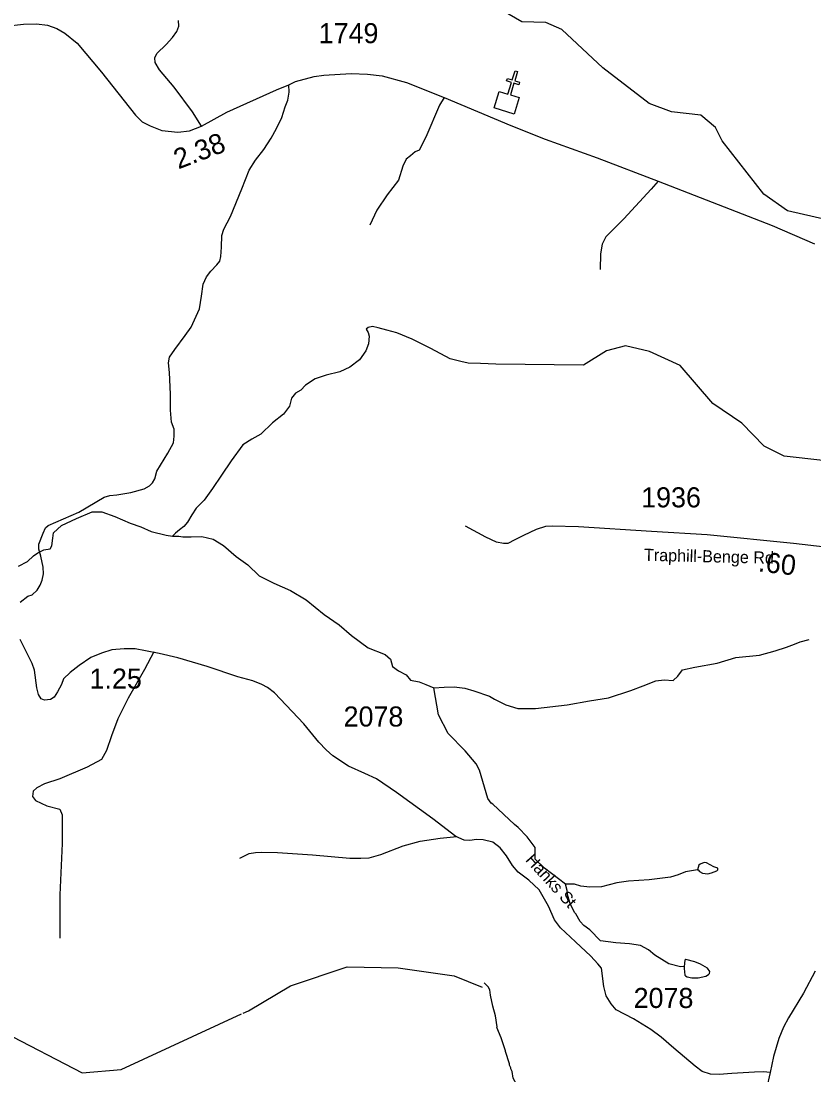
# Model space of a CAD drawing. Extents: x 1248224 to 1454986, y 825081 to 985870.
# Drawn here: x 1407965 to 1412897, y 940427 to 946985 of the extents above; entities that cross this region are included whole.
import ezdxf

# ---------------------------------------------------------------- set-up
doc = ezdxf.new("R2010")
doc.units = 0
for name, color, linetype in [('Exist Cultural Church CELL', 7, 'Continuous'), ('Exist Hydrographic Creek Single Shore', 7, 'Continuous'), ('Exist Hydrographic Misc Water Feature', 7, 'Continuous'), ('Exist Road Non-System Type 51', 7, 'Continuous'), ('Exist Road Secondary Mileage Hundredths English Label', 7, 'Continuous'), ('Exist Road Secondary Type 51 Attributed', 7, 'Continuous'), ('Exist Road Secondary Type 51 Label', 7, 'Continuous'), ('Exist Road Secondary Type 51 Number Label', 7, 'Continuous')]:
    doc.layers.add(name, color=color, linetype=linetype)

msp = doc.modelspace()

# ---------------------------------------------------------------- linework, layer by layer
at = {"layer": 'Exist Cultural Church CELL'}
msp.add_lwpolyline([(1410938.7, 946547.2), (1410993.1, 946530.5), (1411015.6, 946603.2), (1410985, 946612.7), (1410989.7, 946627.9), (1411020.3, 946618.5), (1411038.1, 946675.9), (1411053.4, 946671.2), (1411035.6, 946613.7), (1411066.2, 946604.3), (1411061.5, 946589), (1411030.9, 946598.5), (1411008.4, 946525.7), (1411063.5, 946508.6), (1411032.1, 946406.9), (1410907.3, 946445.5)], close=True, dxfattribs=at)
at = {"layer": 'Exist Hydrographic Creek Single Shore'}
msp.add_lwpolyline([(1407375.9, 940751.1), (1407600.9, 940763), (1407859, 940692.2), (1408345, 940439.4), (1408586.9, 940460.8), (1409337, 940806.3)], dxfattribs=at)
at = {"layer": 'Exist Hydrographic Misc Water Feature'}
for points in [[(1413712, 945528.4), (1413530, 945581.3), (1413357.1, 945725.9), (1413250, 945770.7), (1413049.1, 945732.2), (1412733, 945804.2), (1412585, 945909), (1412325, 946239.2), (1412285, 946322.1), (1412194, 946399.4), (1412011, 946419.5), (1411871, 946471.6), (1411583.1, 946694.1), (1411329, 946932.3), (1411230, 946977), (1411080, 946979.9), (1410961.8, 947048)], [(1410917.6, 944849.2), (1410822.6, 944854.2), (1410746.9, 944857.3), (1410701.1, 944866), (1410633.5, 944883.1), (1410514.7, 944946.8), (1410397.9, 945004.7), (1410302.7, 945044.1), (1410241.1, 945061.1), (1410185.5, 945076), (1410151.8, 945084.4), (1410123.7, 945078.9), (1410111.5, 945067.1), (1410123.3, 945046.9), (1410130.9, 945024.9), (1410126.2, 944976.9), (1410109.4, 944933.2), (1410070.7, 944877.7), (1410010.1, 944830.7), (1409947.9, 944801.6), (1409863.7, 944781), (1409793.5, 944758), (1409735.1, 944718.9), (1409704.8, 944689.3), (1409672.5, 944669.8), (1409648, 944638.2), (1409635.3, 944588.4), (1409596.6, 944539), (1409530, 944484), (1409457.1, 944415.1), (1409400.7, 944384), (1409344.4, 944348.9), (1409271, 944248), (1409211.7, 944158.9), (1409156.6, 944075.8), (1409103.6, 944004.5), (1409054.9, 943953.4), (1409028.3, 943911.7), (1408999.7, 943866.1), (1408977.4, 943840.5), (1408951.1, 943818.9), (1408926.8, 943799.3), (1408906.6, 943779.6)], [(1415228.1, 944155), (1415101.1, 944059.2), (1415032.1, 943952.2), (1414634.1, 943648.4), (1414441.1, 943570.1), (1414282.1, 943573.3), (1414084.1, 943652.9), (1413699.1, 944034.9), (1413625.1, 944069.2), (1413209, 944103.8), (1412953, 944250.1), (1412712.1, 944278), (1412588, 944339.6), (1412449.1, 944483.5), (1412268, 944605.3), (1412064, 944842.6), (1411874, 944928.5), (1411725.1, 944964.3), (1411607, 944933.8), (1411464, 944844.8), (1410917.6, 944849.2)], [(1407949.9, 943592.4), (1408006.2, 943621.5), (1408042.7, 943657), (1408069, 943676.5), (1408107.1, 943694), (1408147.1, 943701.3), (1408157.4, 943719.2), (1408162.1, 943767.1), (1408166.6, 943801), (1408217.2, 943846.2), (1408309.6, 943888.8), (1408408, 943931.3), (1408467.9, 943930.4), (1408547.4, 943903.1), (1408644.5, 943861.6), (1408710, 943838.6), (1408775.4, 943809.6), (1408868.7, 943786.1), (1408906.6, 943779.6)], [(1408906.6, 943779.6), (1408946.5, 943779), (1408972.3, 943774.6), (1409022.3, 943775.8), (1409090.1, 943776.7), (1409159.7, 943761.6), (1409225, 943722.7), (1409303.7, 943653.5), (1409376.7, 943602.2), (1409445.6, 943533.2), (1409536.6, 943487.8), (1409641.7, 943442.2), (1409738.6, 943382.6), (1409851, 943292.9), (1409943.8, 943227.5), (1410020.5, 943162.3), (1410123.1, 943084.7), (1410230.2, 943043), (1410263.7, 943014.4), (1410275, 942968.3), (1410312.6, 942941.7), (1410360, 942916.9), (1410387.4, 942884.5), (1410441.1, 942873.7), (1410482.7, 942857.1), (1410532.4, 942836.3), (1410596.2, 942839.3), (1410658.2, 942842.3), (1410725.9, 942833.4), (1410781.5, 942816.5), (1410878.2, 942784.8)], [(1410878.2, 942784.8), (1410909.8, 942765.8), (1410980.6, 942729.6), (1411055.9, 942707.2), (1411163.9, 942707.8), (1411362.6, 942729.6), (1411501.5, 942755.4), (1411618, 942773.8), (1411757.6, 942819.6), (1411834.4, 942849.3), (1411913.4, 942878.8), (1411965.6, 942885.3), (1412021.5, 942881.5), (1412050.3, 942908.6), (1412079.6, 942947.9), (1412156.1, 942963.5), (1412294.8, 942989.2), (1412410, 943025.7), (1412558.4, 943039.1), (1412655.3, 943066.2), (1412726, 943088), (1412776.7, 943108.5), (1412811, 943121.5), (1412867.6, 943135.7)], [(1410869.3, 942146.4), (1410816.5, 942324.1), (1410795.6, 942363), (1410726.9, 942443.7), (1410622.4, 942551.3), (1410562.6, 942667.9), (1410532.4, 942836.3)], [(1411352.4, 941613.8), (1411221, 941713), (1411162, 941770), (1411163.2, 941842.1), (1411112.4, 941909.1), (1411057.3, 941966.1), (1411033.6, 941984.5), (1410899.8, 942111), (1410890, 942117.2), (1410869.3, 942146.4)], [(1412172.8, 941703.7), (1412176.8, 941703.6), (1412184.6, 941693.5), (1412204.4, 941683.1), (1412236.4, 941678.6), (1412260.5, 941684.1), (1412292.7, 941697.6), (1412298.8, 941703.4), (1412298.9, 941713.5), (1412275.1, 941721.9), (1412229.5, 941746.7), (1412213.6, 941749), (1412189.4, 941739.4), (1412181.3, 941731.6), (1412172.8, 941703.7)], [(1412172.8, 941703.7), (1412098.6, 941691.1), (1412052.2, 941671.9), (1412003.9, 941656.8), (1411871.7, 941641.2), (1411744.2, 941632.6), (1411671.4, 941622.8), (1411575, 941598.5), (1411502.9, 941595.9), (1411447, 941600.9), (1411407.2, 941613.6), (1411352.4, 941613.8)], [(1412089.1, 941102.4), (1412066.4, 941099.3), (1411994.7, 941118.6), (1411907.6, 941172.2), (1411868.2, 941205), (1411818.7, 941231.9), (1411748.9, 941243.2), (1411664.9, 941248.7), (1411569.1, 941262.4), (1411502.3, 941329.7), (1411464.8, 941356.4), (1411443.2, 941380.8), (1411416.1, 941429.3), (1411408.2, 941437.5), (1411381.2, 941493.9), (1411366, 941542.2), (1411362.5, 941574.3), (1411352.4, 941613.8)], [(1409347.2, 940811), (1409379.1, 940825.7), (1409641, 940981.2), (1409993, 941098.9), (1410310, 941092.6), (1410659, 941042.9), (1410833.1, 940973.8)], [(1412089.1, 941102.4), (1412090.2, 941088.9), (1412093.5, 941048.8), (1412097.3, 941042.7), (1412109.2, 941036.5), (1412137.1, 941032), (1412177.1, 941031.2), (1412225.3, 941042.4), (1412241.5, 941052.2), (1412247.7, 941058), (1412249.8, 941070), (1412234.2, 941092.2), (1412190.6, 941117.1), (1412154.9, 941131.7), (1412099.1, 941144.7), (1412093, 941140.8), (1412089.1, 941102.4)], [(1411064.2, 940349), (1411057.5, 940359.2), (1411037.9, 940383.6), (1411026.4, 940407.8), (1411019.1, 940448), (1411011.4, 940464.1), (1411011.5, 940472.1), (1411003.8, 940488.3), (1411003.9, 940496.3), (1410977.3, 940572.7), (1410978.1, 940577.9), (1410950.8, 940658.5), (1410924, 940722.4), (1410925.8, 940726.2), (1410915.5, 940795.1), (1410898.8, 940855.7), (1410884.2, 940923.4), (1410880.8, 940956.3), (1410871.1, 940974.9), (1410846.1, 940999.9)]]:
    msp.add_lwpolyline(points, dxfattribs=at)
at = {"layer": 'Exist Road Non-System Type 51'}
for points in [[(1409086.9, 946330.3), (1409032, 946421.4), (1408918.5, 946574.1), (1408825.3, 946682.6), (1408800, 946726.8), (1408797.5, 946757), (1408810.1, 946783.5), (1408868.1, 946839), (1408907.1, 946882.4), (1408934.8, 946920.2), (1408947.4, 946953), (1408944.9, 946988.3)], [(1408560.6, 944037.9), (1408648.7, 944051.3), (1408731.9, 944075.3), (1408763.5, 944093), (1408782.4, 944111.9), (1408796.2, 944137.1), (1408810.1, 944183.8), (1408878.2, 944296.1), (1408913.2, 944359.8), (1408918.3, 944401.5), (1408917, 944445.6), (1408901.9, 944488.5), (1408895.6, 944563), (1408894.3, 944662.6), (1408889.3, 944798.4), (1408883, 944858.9), (1408889.3, 944893), (1408922.1, 944942.2), (1408986.4, 945028), (1409022.9, 945081), (1409054.2, 945149.4), (1409075.6, 945193.6), (1409088.2, 945274.3), (1409097, 945347.5), (1409118.5, 945394.2), (1409144.9, 945429.5), (1409182.8, 945467.3), (1409201.7, 945491.3), (1409208, 945519.1), (1409211.8, 945578.4), (1409213, 945650.3), (1409225.5, 945691.2), (1409267.1, 945768.2), (1409337.7, 945941), (1409383.1, 946057.1), (1409423.2, 946119.4), (1409474.9, 946185.1), (1409520.3, 946257), (1409554.3, 946317.5), (1409587.1, 946385.7), (1409608.5, 946452.5), (1409623.5, 946493.6), (1409632.4, 946542.8), (1409630.6, 946589.1)], [(1410597.2, 946510.6), (1410568.1, 946461.2), (1410482.2, 946262.6), (1410440.7, 946182.5), (1410417, 946170.7), (1410387.4, 946147), (1410360.7, 946126.2), (1410340, 946081.7), (1410313.3, 945995.8), (1410242.2, 945903.8), (1410177, 945809), (1410135.5, 945714.1)], [(1411928.3, 945988.3), (1411883.6, 945938.5), (1411715.1, 945754.4), (1411601.7, 945642.5), (1411579.3, 945597.8), (1411569, 945537.6), (1411567.3, 945438.5)], [(1408097.1, 943506.7), (1408104.3, 943545.9), (1408103, 943587.5), (1408089.1, 943654.4), (1408075.3, 943698.5), (1408076.5, 943730.1), (1408101.7, 943798.2), (1408118.1, 943832.3), (1408134.5, 943846.1), (1408323.6, 943929.4), (1408481.2, 944022.8), (1408517.8, 944032.9), (1408560.6, 944037.9)], [(1411268, 943842.1), (1411227.7, 943839.7), (1411169.3, 943820.8), (1411090.2, 943783), (1411036.9, 943757.2), (1410992.2, 943734.8), (1410966.4, 943734.8), (1410921.7, 943741.7), (1410856.4, 943774.4), (1410729.2, 943841.5)], [(1408792, 943059), (1408732.8, 942949.3), (1408632, 942771.4), (1408566.9, 942643.9), (1408528.4, 942537.2), (1408495.8, 942445.3), (1408466.1, 942389), (1408377.3, 942341.5), (1408205.4, 942270.4), (1408110.6, 942237.8), (1408063.2, 942214.1), (1408039.5, 942193.3), (1408036.6, 942160.7), (1408054.4, 942134), (1408125.5, 942101.4), (1408205.4, 942080.6), (1408220.3, 942045.1), (1408220.3, 941867.2), (1408205.4, 941547), (1408205.4, 941277.2)], [(1409325.3, 941775.3), (1409384.5, 941804.9), (1409423, 941810.9), (1409458.6, 941813.8), (1409559.3, 941810.9), (1409778.5, 941796), (1410009.6, 941775.3), (1410077.7, 941775.3), (1410131.1, 941778.2), (1410202.2, 941799), (1410341.4, 941852.4), (1410448.1, 941882), (1410572.5, 941899.8), (1410676.2, 941911.7)]]:
    msp.add_lwpolyline(points, dxfattribs=at)
at = {"layer": 'Exist Road Secondary Type 51 Attributed'}
for points in [[(1407869.7, 946953.4), (1407979.5, 946966.6), (1408062, 946968.8), (1408130.1, 946960), (1408187.2, 946938.1), (1408237.7, 946909.5), (1408314.5, 946848), (1408466, 946667.8), (1408676.3, 946400.6), (1408718, 946358.8), (1408768.5, 946332.5), (1408841, 946303.9), (1408939.8, 946292.9), (1409012.2, 946301.7), (1409086.9, 946330.3), (1409245, 946418.2), (1409553.7, 946558.3), (1409630.6, 946589.1), (1409672.3, 946608.9), (1409788.6, 946639.6), (1409847.9, 946648.4), (1410019.2, 946659.4), (1410119.4, 946655), (1410211.7, 946644), (1410363.2, 946602.3), (1410597.2, 946510.6), (1411011.6, 946336.3), (1411224.2, 946250.8), (1411549.2, 946134.8), (1411928.3, 945988.3), (1412636.8, 945713.6), (1412900.6, 945599.2)], [(1414165.4, 942995.2), (1414137.9, 943046.9), (1414101, 943102.9), (1414058.7, 943143.9), (1413886.6, 943271), (1413755.5, 943381.7), (1413690.5, 943441.6), (1413562.1, 943583.7), (1413475.1, 943639.2), (1413405.4, 943662.4), (1413323.5, 943680.2), (1413110.5, 943695.2), (1412770.5, 943734.9), (1412233.6, 943787.9), (1411885.4, 943809.8), (1411431.4, 943837.1), (1411268, 943842.1)], [(1407960, 943369.6), (1408006.7, 943405.5), (1408034.8, 943414.8), (1408065.9, 943444.4), (1408084.6, 943474.1), (1408097.1, 943506.7)], [(1412624.7, 940442.7), (1412582.3, 940446.2), (1412526.2, 940444.6), (1412386, 940436.8), (1412308.1, 940429), (1412253.6, 940432.2), (1412202.2, 940447.7), (1412158.6, 940480.5), (1412026.2, 940592.7), (1411946.7, 940661.4), (1411882.8, 940709.7), (1411773.8, 940776.7), (1411666.3, 940832.9), (1411635.1, 940868.7), (1411604, 940920.2), (1411589.9, 940976.3), (1411575.1, 941090.6), (1411551.7, 941118.6), (1411508.1, 941167), (1411414.6, 941254.3), (1411321.1, 941343.1), (1411282.2, 941391.5), (1411244.8, 941477.2), (1411188.7, 941578.6), (1411123.6, 941638.2), (1411058.1, 941688.1), (1411022.3, 941730.2), (1410984.9, 941791), (1410944.4, 941840.9), (1410899.2, 941875.2), (1410840, 941890.8), (1410798, 941892.3), (1410755.9, 941886.1), (1410721.6, 941887.6), (1410670.2, 941911), (1410526.9, 942021.7), (1410300.3, 942185.1), (1410175.6, 942269.3), (1410104, 942302), (1410002.7, 942348.8), (1409903.7, 942412), (1409863.2, 942451), (1409816.5, 942497.8), (1409723, 942611.6), (1409542.5, 942805.6), (1409498.9, 942838.3), (1409463.1, 942857.1), (1409407, 942878.9), (1409313.5, 942903.8), (1409121.9, 942967.7), (1408940.5, 943021.8), (1408825.2, 943049.9), (1408739.5, 943067.1), (1408675.6, 943079.5), (1408607.1, 943079.5), (1408529.2, 943071.7), (1408465.3, 943051.5), (1408399.9, 943025), (1408326.6, 942975.1), (1408270.6, 942931.4), (1408230, 942892.4), (1408216, 942856.6), (1408192.7, 942811.4), (1408170.8, 942778.6), (1408149, 942763), (1408110.1, 942758.3), (1408089.8, 942767.7), (1408072.7, 942794.2), (1408063.3, 942836.3), (1408048.6, 942945.6), (1408034.5, 942987.7), (1407959.8, 943135.8)], [(1412904.9, 941072.9), (1412831.3, 940935.9), (1412739.3, 940782.5), (1412708.4, 940724.1), (1412678.3, 940653), (1412645.6, 940540.9), (1412624.7, 940442.7)], [(1412624.7, 940442.7), (1412602.6, 940342.7), (1412592.7, 940243.1), (1412602.5, 940142.5), (1412622.1, 940048.1), (1412646.6, 939969.7), (1412698, 939843.1)]]:
    msp.add_lwpolyline(points, dxfattribs=at)

# ---------------------------------------------------------------- texts
at = {"layer": 'Exist Road Secondary Mileage Hundredths English Label'}
for s, rotation, p in [('2.38', 20.94085, (1408943.9, 946061.8)), ('.60', 353.35183, (1412546.3, 943561.4))]:
    msp.add_text(s, height=125, rotation=rotation, dxfattribs=at).set_placement(p)
msp.add_text('1.25', height=125, dxfattribs=at).set_placement((1408391, 942831))
at = {"layer": 'Exist Road Secondary Type 51 Label'}
for s, rotation, p in [('Traphill-Benge Rd', 358.6211, (1411838.9, 943626.9)), ('Hanks St', 312.32477, (1411097.8, 941761.3))]:
    msp.add_text(s, height=75, rotation=rotation, dxfattribs=at).set_placement(p)
at = {"layer": 'Exist Road Secondary Type 51 Number Label'}
for s, p in [('1749', (1409816.2, 946847.3)), ('1936', (1411822.1, 943958.9)), ('2078', (1409971.2, 942595)), ('2078', (1411775.2, 940843.5))]:
    msp.add_text(s, height=125, dxfattribs=at).set_placement(p)

doc.saveas('drawing.dxf')
